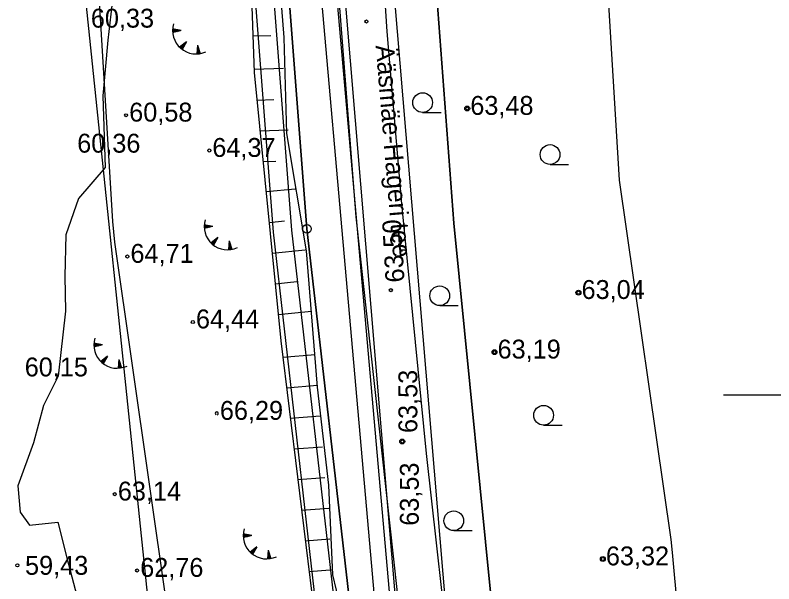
# Model space of a CAD drawing. Extents: x 532503 to 539665, y 6557663 to 6561526.
# Drawn here: x 535500.1 to 535598.5, y 6559575.5 to 6559649.2 of the extents above; entities that cross this region are included whole.
import ezdxf

# ---------------------------------------------------------------- set-up
doc = ezdxf.new("R2010")
doc.units = 0
for name, color, linetype in [('HALJASTUS', 7, 'Continuous'), ('illumineerimisjooned', 7, 'Continuous'), ('Kaitsevöönd', 7, 'Continuous'), ('kataster', 7, 'Continuous'), ('KORGUS-EH2000', 7, 'Continuous'), ('PIIRIMLEITUD', 7, 'Continuous'), ('Plokid', 7, 'Continuous'), ('RELJEEF', 7, 'Continuous'), ('TEE', 7, 'Continuous'), ('TM_aktiivne', 7, 'Continuous'), ('VEEKOGU', 7, 'Continuous'), ('VORK', 7, 'Continuous')]:
    doc.layers.add(name, color=color, linetype=linetype)

# ---------------------------------------------------------------- blocks, each defined once
blk = doc.blocks.new('TQNGER')
at = {"layer": 'RELJEEF'}
for p, q in [((-1.054, 2.309), (-0.855, 2.468)), ((-1.053, 2.374), (-0.919, 2.481)), ((-1.053, 2.245), (-0.79, 2.456)), ((-1.052, 2.183), (-0.726, 2.443)), ((-1.05, 2.44), (-0.984, 2.493)), ((-1.049, 2.121), (-0.661, 2.431)), ((0.067, 2.29), (-1.046, 2.505)), ((0.067, 2.29), (-1.045, 2.072)), ((-1.025, 2.076), (-0.597, 2.419)), ((-0.919, 2.097), (-0.532, 2.406)), ((-0.813, 2.118), (-0.468, 2.394)), ((-0.707, 2.138), (-0.404, 2.381)), ((-0.601, 2.159), (-0.339, 2.369)), ((-0.495, 2.18), (-0.275, 2.356)), ((-0.389, 2.201), (-0.21, 2.344)), ((-0.283, 2.222), (-0.146, 2.331)), ((-0.177, 2.243), (-0.081, 2.319)), ((-0.071, 2.263), (-0.017, 2.306)), ((0.731, 0.85), (-0.158, 0.146)), ((-0.111, 0.1), (-0.108, 0.186)), ((-0.063, 0.056), (-0.057, 0.226)), ((-0.014, 0.013), (-0.005, 0.267)), ((0.035, -0.029), (0.046, 0.308)), ((0.083, -0.068), (0.098, 0.349)), ((0.132, -0.106), (0.149, 0.389)), ((0.731, 0.85), (0.171, -0.136)), ((0.182, -0.117), (0.201, 0.43)), ((0.235, -0.024), (0.252, 0.471)), ((0.288, 0.07), (0.304, 0.512)), ((0.342, 0.164), (0.355, 0.553)), ((0.395, 0.258), (0.407, 0.593)), ((0.448, 0.352), (0.458, 0.634)), ((0.501, 0.446), (0.51, 0.675)), ((0.555, 0.54), (0.561, 0.716)), ((0.608, 0.634), (0.612, 0.756)), ((0.661, 0.728), (0.664, 0.797)), ((2.195, 0.402), (2.11, -0.729)), ((2.37, -0.143), (2.169, 0.055)), ((2.337, -0.04), (2.174, 0.121)), ((2.304, 0.063), (2.179, 0.186)), ((2.271, 0.166), (2.184, 0.252)), ((2.238, 0.268), (2.189, 0.317)), ((2.195, 0.402), (2.541, -0.678)), ((2.176, -0.725), (2.115, -0.665)), ((2.242, -0.72), (2.12, -0.6)), ((2.306, -0.713), (2.125, -0.534)), ((2.369, -0.705), (2.13, -0.469)), ((2.431, -0.696), (2.135, -0.403)), ((2.492, -0.686), (2.14, -0.338)), ((2.534, -0.658), (2.145, -0.272)), ((2.501, -0.555), (2.15, -0.207)), ((2.468, -0.452), (2.154, -0.141)), ((2.435, -0.349), (2.159, -0.076)), ((2.403, -0.246), (2.164, -0.01))]:
    blk.add_line(p, q, dxfattribs=at)
blk.add_arc((1.974, 2.295), 3.027, 163.42341, 295.17451, dxfattribs=at)

msp = doc.modelspace()

# ---------------------------------------------------------------- linework, layer by layer
at = {"layer": 'HALJASTUS'}
for p, q in [((535552.973, 6559636.607), (535555.373, 6559636.607)), ((535569.5, 6559629.879), (535571.9, 6559629.879)), ((535555.19, 6559611.565), (535557.59, 6559611.565)), ((535568.667, 6559596.073), (535571.067, 6559596.073)), ((535557.011, 6559582.389), (535559.411, 6559582.389))]:
    msp.add_line(p, q, dxfattribs=at)
for centre in [(535552.973, 6559637.887), (535569.5, 6559631.159), (535555.19, 6559612.845), (535568.667, 6559597.353), (535557.011, 6559583.669)]:
    msp.add_circle(centre, 1.28, dxfattribs=at)
at = {"layer": 'illumineerimisjooned'}
msp.add_lwpolyline([(535537.644, 6559868.04), (535535.932, 6559811.278), (535531.57, 6559735.34), (535531.4, 6559680.476), (535535.969, 6559621.33), (535541.688, 6559571.196), (535546.449, 6559503.997), (535276.396, 6559543.285), (535107.957, 6559502.648), (535182.405, 6559686.245), (535250.294, 6559648.566)], close=True, dxfattribs=at)
at = {"layer": 'Kaitsevöönd'}
for points in [[(535541.19, 6559993.59), (535551.28, 6559983.37), (535558.3, 6559970.15), (535561.98, 6559958.35), (535560.75, 6559943.26), (535556.29, 6559928.14), (535550.37, 6559910.98), (535545, 6559893.64), (535541.59, 6559874.28), (535537.93, 6559811.19), (535533.57, 6559735.28), (535533.4, 6559680.55), (535537.96, 6559621.52), (535543.68, 6559571.38), (535548.62, 6559501.66), (535550.5, 6559476.8), (535550.75, 6559439.7), (535556.1, 6559391), (535571.15, 6559343.15), (535576.2, 6559317.65), (535584.3, 6559293.5), (535601.781, 6559251.849)], [(535621.211, 6559251.849), (535617.22, 6559259.24), (535610.52, 6559273.26), (535601.89, 6559295.4), (535583.19, 6559356.17), (535575.52, 6559386.19), (535571.27, 6559408.75), (535569.54, 6559424.2), (535562.5, 6559567.02), (535557.01, 6559622.27), (535551.95, 6559689.74), (535552.28, 6559738.42), (535557.07, 6559873.72), (535567.56, 6559905.45), (535578.04, 6559935.86), (535579.97, 6559950.74), (535578.04, 6559970.17), (535574.17, 6559980.56), (535567.46, 6559992.02)], [(535593.45, 6559422.79), (535592.55, 6559442.38), (535590.36, 6559508.72), (535590.32, 6559509.61), (535587.58, 6559555.39), (535587.51, 6559556.4), (535585.4, 6559579.57), (535585.2, 6559581.26), (535578.52, 6559627.83), (535575.32, 6559680.51)], [(535509.39, 6559677.39), (535512.73, 6559622.48), (535513, 6559619.8), (535519.75, 6559572.74), (535521.73, 6559550.93), (535524.41, 6559506.11), (535526.6, 6559439.78), (535527.58, 6559418.43)]]:
    msp.add_lwpolyline(points, dxfattribs=at)
at = {"layer": 'kataster'}
for points in [[(535556.1, 6559391), (535550.75, 6559439.7), (535550.5, 6559476.8), (535548.62, 6559501.66), (535543.68, 6559571.38), (535537.96, 6559621.52), (535533.4, 6559680.55), (535533.57, 6559735.28), (535537.93, 6559811.19), (535541.59, 6559874.28), (535545, 6559893.64), (535550.37, 6559910.98), (535556.29, 6559928.14), (535560.75, 6559943.26), (535561.98, 6559958.35), (535558.3, 6559970.15), (535551.28, 6559983.37), (535541.19, 6559993.59)], [(535567.46, 6559992.02), (535574.17, 6559980.56), (535578.04, 6559970.17), (535579.97, 6559950.74), (535578.04, 6559935.86), (535567.56, 6559905.45), (535557.07, 6559873.72), (535552.28, 6559738.42), (535551.95, 6559689.74), (535557.01, 6559622.27), (535562.5, 6559567.02), (535569.54, 6559424.2), (535571.27, 6559408.75), (535575.52, 6559386.19), (535583.19, 6559356.17), (535601.89, 6559295.4), (535610.52, 6559273.26), (535617.22, 6559259.24), (535623.78, 6559247.09), (535634.53, 6559233.16), (535638.75, 6559224.58), (535708.12, 6559142.94), (535828.78, 6558994.55)], [(535569.54, 6559424.2), (535562.5, 6559567.02), (535557.01, 6559622.27), (535551.95, 6559689.74), (535552.28, 6559738.42), (535557.07, 6559873.72), (535567.56, 6559905.45), (535578.04, 6559935.86), (535579.97, 6559950.74), (535578.04, 6559970.17), (535574.17, 6559980.56), (535567.46, 6559992.02)]]:
    msp.add_lwpolyline(points, dxfattribs=at)
msp.add_lwpolyline([(535538.05, 6559871.58), (535539.27, 6559872.49), (535541.59, 6559874.28), (535537.93, 6559811.19), (535533.57, 6559735.28), (535533.4, 6559680.55), (535537.96, 6559621.52), (535543.68, 6559571.38), (535548.62, 6559501.66), (535276.49, 6559541.25), (535104.64, 6559499.79), (535181.52, 6559689.04), (535250.3, 6559650.84), (535504.86, 6559846.09)], close=True, dxfattribs=at)
at = {"layer": 'KORGUS-EH2000'}
for centre, radius in [((535545.681, 6559648.41), 0.2), ((535545.681, 6559648.41), 0.2), ((535558.755, 6559637.125), 0.32), ((535558.755, 6559637.125), 0.2), ((535514.502, 6559636.254), 0.2), ((535514.502, 6559636.254), 0.2), ((535525.287, 6559631.676), 0.2), ((535525.287, 6559631.676), 0.2), ((535514.665, 6559617.94), 0.2), ((535514.665, 6559617.94), 0.2), ((535548.846, 6559613.57), 0.2), ((535548.846, 6559613.57), 0.2), ((535573.185, 6559613.254), 0.32), ((535573.185, 6559613.254), 0.2), ((535523.162, 6559609.437), 0.2), ((535523.162, 6559609.437), 0.2), ((535562.292, 6559605.531), 0.32), ((535562.292, 6559605.531), 0.2), ((535550.325, 6559593.945), 0.32), ((535550.325, 6559593.945), 0.2), ((535513.031, 6559587.117), 0.2), ((535576.345, 6559578.714), 0.32), ((535576.345, 6559578.714), 0.2), ((535500.391, 6559577.893), 0.2), ((535515.931, 6559577.224), 0.2)]:
    msp.add_circle(centre, radius, dxfattribs=at)
msp.add_arc((535526.267, 6559597.582), 0.2, 288.20629, 251.79371, dxfattribs=at)
at = {"layer": 'PIIRIMLEITUD'}
msp.add_circle((535537.96, 6559621.52), 0.57, dxfattribs=at)
at = {"layer": 'Plokid'}
for points in [[(535482.008, 6559822.526), (535535.093, 6559863.071), (535533.534, 6559811.383), (535529.17, 6559735.413), (535528.999, 6559680.387), (535533.579, 6559621.101), (535539.298, 6559570.975), (535543.845, 6559506.801), (535508.284, 6559511.974)], [(535523.961, 6559509.694), (535506.152, 6559681.26), (535513.47, 6559812.18), (535513.065, 6559846.247)]]:
    msp.add_lwpolyline(points, dxfattribs=at)
at = {"layer": 'RELJEEF'}
for p, q in [((535530.949, 6559646.538), (535533.287, 6559646.588)), ((535531.104, 6559642.215), (535534.923, 6559642.352)), ((535531.475, 6559638.226), (535533.659, 6559638.304)), ((535531.873, 6559634.238), (535535.507, 6559634.368)), ((535532.27, 6559630.249), (535533.946, 6559630.309)), ((535532.66, 6559626.346), (535536.442, 6559626.723)), ((535533.057, 6559622.366), (535535.032, 6559622.563)), ((535533.454, 6559618.385), (535537.751, 6559618.814)), ((535533.851, 6559614.405), (535536.665, 6559614.686)), ((535534.248, 6559610.425), (535538.57, 6559610.856)), ((535534.845, 6559604.901), (535539.022, 6559605.235)), ((535535.329, 6559600.927), (535539.341, 6559601.248)), ((535535.812, 6559596.953), (535539.66, 6559597.261)), ((535536.296, 6559592.978), (535539.98, 6559593.273)), ((535536.779, 6559589.004), (535540.299, 6559589.286)), ((535537.263, 6559585.03), (535540.799, 6559585.313)), ((535537.747, 6559581.056), (535540.938, 6559581.312)), ((535538.23, 6559577.082), (535540.936, 6559577.299))]:
    msp.add_line(p, q, dxfattribs=at)
for points in [[(535537.51, 6559869), (535534.04, 6559831.66), (535534.63, 6559812.37), (535531.17, 6559767.25), (535531.42, 6559758.36), (535529.48, 6559721.24), (535529.19, 6559705.43), (535529.72, 6559680.81), (535531.12, 6559641.78), (535534.59, 6559607), (535538.88, 6559571.74), (535542.68, 6559537.7), (535543.59, 6559520.78)], [(535537.51, 6559869), (535534.04, 6559831.66), (535534.63, 6559812.37), (535531.17, 6559767.25), (535531.42, 6559758.36), (535529.48, 6559721.24), (535529.19, 6559705.43), (535529.72, 6559680.81), (535531.12, 6559641.78), (535534.59, 6559607), (535538.88, 6559571.74), (535542.68, 6559537.7), (535543.59, 6559520.78)], [(535548.253, 6559514.236), (535548.73, 6559515.87), (535547.85, 6559525.88), (535546.5, 6559540.97), (535544.8, 6559556.06), (535543.68, 6559566.71), (535541.34, 6559576.65), (535540.8, 6559588.3), (535539.32, 6559601), (535537.92, 6559618.68), (535535.36, 6559633.87), (535535.01, 6559646.34), (535532.92, 6559672.76), (535532.07, 6559689.26), (535532.02, 6559709.19), (535532.25, 6559721.73), (535533.52, 6559740.97), (535534.43, 6559756.77), (535535.26, 6559777.27), (535536.81, 6559795.61), (535536.988, 6559818.418)], [(535548.253, 6559514.236), (535548.73, 6559515.87), (535547.85, 6559525.88), (535546.5, 6559540.97), (535544.8, 6559556.06), (535543.68, 6559566.71), (535541.34, 6559576.65), (535540.8, 6559588.3), (535539.32, 6559601), (535537.92, 6559618.68), (535535.36, 6559633.87), (535535.01, 6559646.34), (535532.92, 6559672.76), (535532.07, 6559689.26), (535532.02, 6559709.19), (535532.25, 6559721.73), (535533.52, 6559740.97), (535534.43, 6559756.77), (535535.26, 6559777.27), (535536.81, 6559795.61), (535536.988, 6559818.418)], [(535512.773, 6559651.656), (535512.126, 6559645.978), (535511.492, 6559638.789), (535511.769, 6559629.48), (535508.344, 6559625.44), (535506.676, 6559620.749), (535506.553, 6559615.379), (535506.643, 6559610.843), (535505.674, 6559602.429), (535503.79, 6559598.609), (535502.473, 6559593.781), (535500.472, 6559588.215), (535500.751, 6559584.769), (535501.948, 6559583.092), (535505.648, 6559583.498), (535506.826, 6559578.867), (535508.118, 6559573.943)], [(535512.773, 6559651.656), (535512.126, 6559645.978), (535511.492, 6559638.789), (535511.769, 6559629.48), (535508.344, 6559625.44), (535506.676, 6559620.749), (535506.553, 6559615.379), (535506.643, 6559610.843), (535505.674, 6559602.429), (535503.79, 6559598.609), (535502.473, 6559593.781), (535500.472, 6559588.215), (535500.751, 6559584.769), (535501.948, 6559583.092), (535505.648, 6559583.498), (535506.826, 6559578.867), (535508.118, 6559573.943)], [(535512.773, 6559651.656), (535512.126, 6559645.978), (535511.492, 6559638.789), (535511.769, 6559629.48), (535508.344, 6559625.44), (535506.676, 6559620.749), (535506.553, 6559615.379), (535506.643, 6559610.843), (535505.674, 6559602.429), (535503.79, 6559598.609), (535502.473, 6559593.781), (535500.472, 6559588.215), (535500.751, 6559584.769), (535501.948, 6559583.092), (535505.648, 6559583.498), (535506.826, 6559578.867), (535508.118, 6559573.943)]]:
    msp.add_lwpolyline(points, dxfattribs=at)
at = {"layer": 'TEE'}
for points in [[(535530.431, 6559927.707), (535535.449, 6559913.422), (535541.259, 6559891.4), (535545, 6559870), (535544.89, 6559861.89), (535543.45, 6559794.61), (535539.54, 6559726.3), (535539.53, 6559691.31), (535553.58, 6559523.63), (535553.95, 6559512.9)], [(535561.484, 6559481.936), (535560.08, 6559523.85), (535545.98, 6559691.32), (535545.75, 6559725.26), (535549.45, 6559796.06), (535550.98, 6559862.01), (535550.216, 6559873.004), (535546.611, 6559895.493), (535540.215, 6559919.088), (535537.278, 6559927.073)], [(535561.484, 6559481.936), (535560.08, 6559523.85), (535545.98, 6559691.32), (535545.75, 6559725.26), (535549.45, 6559796.06), (535550.98, 6559862.01), (535550.216, 6559873.004), (535546.611, 6559895.493), (535540.215, 6559919.088)], [(535561.484, 6559481.936), (535560.08, 6559523.85), (535545.98, 6559691.32), (535545.75, 6559725.26), (535549.45, 6559796.06), (535550.98, 6559862.01), (535550.216, 6559873.004), (535546.611, 6559895.493), (535540.215, 6559919.088)], [(535562.207, 6559482.118), (535560.08, 6559523.85), (535556.795, 6559562.662), (535553.451, 6559592.388), (535550.288, 6559624.778), (535548.348, 6559647.097), (535546.727, 6559672.322), (535545.98, 6559691.32), (535545.75, 6559725.26), (535549.45, 6559796.06), (535550.583, 6559822.597), (535550.967, 6559838.25), (535551.057, 6559849.547), (535550.98, 6559862.01), (535550.216, 6559873.004), (535549.907, 6559875.435), (535546.611, 6559895.493), (535540.215, 6559919.088)], [(535535.449, 6559913.422), (535541.259, 6559891.4), (535545, 6559870), (535544.89, 6559861.89), (535543.45, 6559794.61), (535539.54, 6559726.3), (535539.53, 6559691.31), (535553.58, 6559523.63), (535553.95, 6559512.9)], [(535535.449, 6559913.422), (535541.259, 6559891.4), (535545, 6559870), (535544.89, 6559861.89), (535543.45, 6559794.61), (535539.54, 6559726.3), (535539.53, 6559691.31), (535553.58, 6559523.63), (535553.95, 6559512.9)], [(535535.449, 6559913.422), (535541.259, 6559891.4), (535544.269, 6559870.434), (535544.89, 6559861.89), (535545.027, 6559837.313), (535544.61, 6559821.013), (535543.45, 6559794.61), (535539.54, 6559726.3), (535539.53, 6559691.31), (535540.783, 6559667.94), (535544.291, 6559623.067), (535551.084, 6559561.412), (535553.27, 6559534.311), (535553.987, 6559523.637), (535554.047, 6559518.355)]]:
    msp.add_lwpolyline(points, dxfattribs=at)
at = {"layer": 'TM_aktiivne'}
msp.add_lwpolyline([(535539.77, 6559872.18), (535537.93, 6559811.19), (535533.57, 6559735.28), (535533.4, 6559680.55), (535537.96, 6559621.52), (535543.68, 6559571.38), (535548.62, 6559501.66), (535276.49, 6559541.25), (535104.64, 6559499.79), (535181.4, 6559689.09), (535250.12, 6559650.95)], close=True, dxfattribs=at)
at = {"layer": 'VEEKOGU'}
msp.add_lwpolyline([(535541.616, 6559828.722), (535541.08, 6559812.74), (535536.16, 6559711.19), (535536.53, 6559688.8), (535546.06, 6559580.74), (535549.87, 6559537.47), (535550.75, 6559535.07), (535551.41, 6559535.07), (535551.9, 6559537.77), (535547.86, 6559583.76), (535538.61, 6559688.65), (535538.24, 6559711.08), (535542.96, 6559809.41), (535543.616, 6559828.692)], dxfattribs=at)
msp.add_lwpolyline([(535541.616, 6559828.722), (535541.08, 6559812.74), (535536.16, 6559711.19), (535536.53, 6559688.8), (535546.06, 6559580.74), (535549.87, 6559537.47), (535550.75, 6559535.07), (535551.41, 6559535.07), (535551.9, 6559537.77), (535547.86, 6559583.76), (535538.61, 6559688.65), (535538.24, 6559711.08), (535542.96, 6559809.41), (535543.616, 6559828.692)], dxfattribs=at)
msp.add_lwpolyline([(535541.616, 6559828.722), (535541.08, 6559812.74), (535536.16, 6559711.19), (535536.53, 6559688.8), (535546.06, 6559580.74), (535549.87, 6559537.47), (535550.75, 6559535.07), (535551.41, 6559535.07), (535551.9, 6559537.77), (535547.86, 6559583.76), (535538.61, 6559688.65), (535538.24, 6559711.08), (535542.96, 6559809.41), (535543.616, 6559828.692)], dxfattribs=at)
at = {"layer": 'VORK'}
msp.add_line((535591.999, 6559600), (535608.001, 6559600), dxfattribs=at)

# ---------------------------------------------------------------- block references
at = {"layer": 'RELJEEF'}
for p in [(535521.587, 6559644.932), (535521.587, 6559644.932), (535525.675, 6559619.546), (535525.675, 6559619.546), (535511.362, 6559604.178), (535511.362, 6559604.178), (535530.746, 6559579.46), (535530.746, 6559579.46)]:
    msp.add_blockref('TQNGER', p, dxfattribs=at)

# ---------------------------------------------------------------- texts
at = {"layer": 'KORGUS-EH2000'}
for s, p in [('60,33 ', (535509.928, 6559647.612)), ('63,48 ', (535559.155, 6559636.3)), ('60,58 ', (535514.902, 6559635.429)), ('60,36 ', (535508.158, 6559631.402)), ('64,37 ', (535525.687, 6559630.851)), ('64,71 ', (535515.065, 6559617.115)), ('63,04 ', (535573.585, 6559612.429)), ('64,44 ', (535523.562, 6559608.612)), ('63,19 ', (535562.692, 6559604.706)), ('60,15 ', (535501.35, 6559602.387)), ('66,29 ', (535526.667, 6559596.757)), ('63,14 ', (535513.431, 6559586.292)), ('63,32 ', (535576.745, 6559577.889)), ('59,43 ', (535501.391, 6559576.668)), ('62,76 ', (535516.331, 6559576.399))]:
    msp.add_text(s, height=2.45, dxfattribs=at).set_placement(p)
for s, rotation, p in [('63,50 ', 93.30376, (535550.622, 6559614.627)), ('63,53 ', 90, (535552.279, 6559595.046)), ('63,53 ', 90, (535552.469, 6559583.022))]:
    msp.add_text(s, height=2.45, rotation=rotation, dxfattribs=at).set_placement(p)
at = {"layer": 'TEE'}
msp.add_text('Ääsmäe-Hageri tee', height=2.4, rotation=274.73982, dxfattribs=at).set_placement((535546.873, 6559645.282))

doc.saveas('drawing.dxf')
